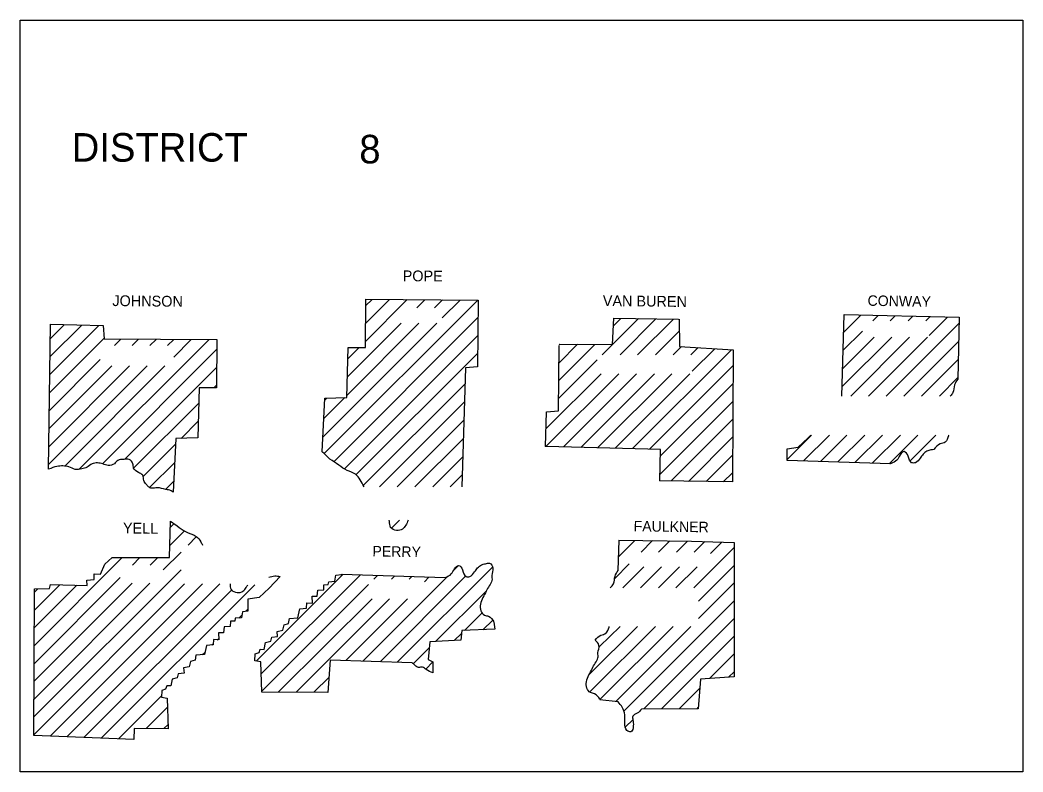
# Model space of a CAD drawing. Extents: x 1366406 to 1373462, y 376856 to 381998.
# Drawn here: x 1371722.8 to 1372122.8, y 379429.9 to 379729.9 of the extents above; entities that cross this region are included whole.
import ezdxf

# ---------------------------------------------------------------- set-up
doc = ezdxf.new("R2010")
doc.units = 0
doc.layers.add('R_Draft', color=7, linetype='Continuous')

msp = doc.modelspace()

# ---------------------------------------------------------------- linework, layer by layer
at = {"layer": 'R_Draft'}
msp.add_lwpolyline([(1371722.76, 379429.94), (1371722.76, 379729.94), (1372122.76, 379729.94), (1372122.76, 379429.94)], close=True, dxfattribs=at)
for points in [[(1371843.26, 379557.64), (1371844.26, 379579.04), (1371853.06, 379579.34), (1371853.66, 379599.24), (1371860.56, 379599.34), (1371860.66, 379618.54)], [(1371844.06, 379556.94), (1371905.36, 379618.24), (1371905.36, 379618.34)], [(1371860.56, 379601.74), (1371877.16, 379618.44)], [(1371860.56, 379608.84), (1371870.16, 379618.44)], [(1371860.56, 379615.94), (1371863.16, 379618.44)], [(1371860.66, 379618.54), (1371905.46, 379618.24)], [(1371880.96, 379615.14), (1371884.16, 379618.34)], [(1371888.06, 379615.14), (1371891.26, 379618.34)], [(1371891.16, 379611.14), (1371898.26, 379618.24)], [(1371905.46, 379618.24), (1371905.26, 379591.54), (1371900.46, 379591.14), (1371898.96, 379543.64)], [(1371847.96, 379553.74), (1371905.36, 379611.24)], [(1372050.46, 379579.94), (1372051.46, 379612.44)], [(1372051.16, 379605.34), (1372058.06, 379612.24)], [(1372051.46, 379612.44), (1372097.36, 379611.34), (1372096.76, 379586.64)], [(1372062.86, 379609.94), (1372064.96, 379612.04)], [(1372069.86, 379609.94), (1372071.86, 379611.94)], [(1372076.96, 379609.94), (1372078.86, 379611.84)], [(1372084.06, 379609.94), (1372085.66, 379611.54)], [(1372085.36, 379604.14), (1372092.66, 379611.44)], [(1371734.16, 379550.74), (1371734.86, 379608.54)], [(1371734.56, 379588.44), (1371754.16, 379608.04)], [(1371734.66, 379595.54), (1371747.36, 379608.24)], [(1371734.76, 379602.74), (1371740.36, 379608.34)], [(1371734.86, 379608.54), (1371755.86, 379608.04), (1371756.36, 379602.74)], [(1371843.56, 379563.54), (1371888.96, 379608.94)], [(1371853.16, 379580.24), (1371881.86, 379608.94)], [(1371853.36, 379587.54), (1371874.76, 379608.94)], [(1371937.76, 379600.64), (1371959.06, 379600.44), (1371959.56, 379610.94), (1371985.36, 379610.64)], [(1371954.96, 379596.34), (1371959.06, 379600.44), (1371969.36, 379610.84)], [(1371959.36, 379607.84), (1371962.36, 379610.84)], [(1371962.06, 379596.34), (1371976.36, 379610.74)], [(1371969.06, 379596.34), (1371983.36, 379610.64)], [(1371985.66, 379610.64), (1371985.76, 379599.74), (1372007.16, 379598.34), (1372006.86, 379545.64)], [(1372068.16, 379579.94), (1372097.26, 379609.04)], [(1371852.16, 379550.94), (1371905.36, 379604.14)], [(1371976.16, 379596.34), (1371985.66, 379605.84)], [(1372050.56, 379583.54), (1372070.46, 379603.44)], [(1372050.76, 379590.84), (1372063.36, 379603.44)], [(1372050.96, 379598.04), (1372058.76, 379605.84)], [(1372054.06, 379579.94), (1372077.56, 379603.44)], [(1372061.16, 379579.94), (1372084.66, 379603.44)], [(1371734.56, 379581.24), (1371756.26, 379603.04)], [(1371746.36, 379550.74), (1371798.16, 379602.44)], [(1371756.36, 379602.74), (1371801.26, 379602.44)], [(1371760.36, 379600.04), (1371762.96, 379602.64)], [(1371767.46, 379600.04), (1371770.06, 379602.64)], [(1371774.56, 379600.04), (1371777.06, 379602.54)], [(1371781.56, 379600.04), (1371784.06, 379602.54)], [(1371801.26, 379602.44), (1371801.16, 379583.24), (1371794.26, 379583.14), (1371793.66, 379563.24), (1371784.86, 379562.94), (1371783.86, 379541.54)], [(1371784.06, 379595.44), (1371791.06, 379602.44)], [(1371853.46, 379594.74), (1371858.06, 379599.34)], [(1371932.36, 379559.74), (1371932.76, 379573.64), (1371937.56, 379574.04), (1371937.76, 379600.04)], [(1371937.66, 379586.14), (1371952.06, 379600.44)], [(1371937.76, 379593.24), (1371945.06, 379600.64)], [(1371937.76, 379600.34), (1371938.06, 379600.64)], [(1371983.26, 379596.34), (1371986.56, 379599.64)], [(1371990.26, 379596.34), (1371993.16, 379599.24)], [(1372075.26, 379579.94), (1372097.06, 379601.74)], [(1371755.66, 379552.94), (1371801.16, 379598.44)], [(1371856.86, 379548.64), (1371905.26, 379596.94)], [(1371967.06, 379558.94), (1372006.46, 379598.34)], [(1371990.86, 379589.84), (1371999.86, 379598.74)], [(1371734.26, 379552.74), (1371773.46, 379591.94)], [(1371734.36, 379559.84), (1371766.46, 379591.94)], [(1371734.36, 379566.94), (1371759.36, 379591.94)], [(1371734.46, 379574.14), (1371754.76, 379594.44)], [(1371740.56, 379551.94), (1371780.56, 379591.94)], [(1371764.46, 379554.64), (1371801.16, 379591.34)], [(1371937.66, 379579.04), (1371952.96, 379594.34)], [(1371973.96, 379558.84), (1372007.06, 379591.94)], [(1372082.36, 379579.94), (1372096.96, 379594.54)], [(1371932.46, 379559.64), (1371932.46, 379559.74), (1371961.56, 379588.84)], [(1371932.66, 379566.94), (1371954.56, 379588.84)], [(1371939.46, 379559.64), (1371968.66, 379588.84)], [(1371946.36, 379559.44), (1371975.76, 379588.84)], [(1371953.26, 379559.34), (1371982.76, 379588.84)], [(1371960.16, 379559.14), (1371989.96, 379588.84)], [(1372089.46, 379579.94), (1372096.76, 379587.34)], [(1371800.06, 379583.14), (1371801.16, 379584.24)], [(1371859.56, 379544.24), (1371900.26, 379584.84)], [(1371978.26, 379556.04), (1372007.06, 379584.74)], [(1371843.86, 379570.94), (1371852.26, 379579.34)], [(1371768.16, 379551.24), (1371794.06, 379577.14)], [(1371844.26, 379578.34), (1371845.06, 379579.14)], [(1371866.06, 379543.64), (1371900.06, 379577.64)], [(1371978.06, 379548.74), (1372007.06, 379577.74)], [(1371786.96, 379562.94), (1371793.86, 379569.84)], [(1371873.16, 379543.64), (1371899.76, 379570.24)], [(1371982.46, 379546.04), (1372006.96, 379570.54)], [(1371989.36, 379545.84), (1372006.96, 379563.54)], [(1372028.66, 379554.24), (1372028.66, 379558.84), (1372033.16, 379559.54), (1372037.06, 379563.24), (1372038.16, 379564.34)], [(1372028.66, 379554.64), (1372038.46, 379564.34)], [(1372035.26, 379554.14), (1372045.56, 379564.34)], [(1372042.06, 379553.84), (1372052.56, 379564.34)], [(1372048.96, 379553.64), (1372059.66, 379564.34)], [(1372055.76, 379553.44), (1372066.76, 379564.34)], [(1372062.66, 379553.14), (1372073.86, 379564.34)], [(1372069.46, 379552.94), (1372080.86, 379564.34)], [(1372077.76, 379554.14), (1372087.96, 379564.34)], [(1371771.96, 379547.94), (1371784.66, 379560.64)], [(1371880.26, 379543.64), (1371899.56, 379562.94)], [(1371977.96, 379546.04), (1371978.26, 379558.64), (1371932.56, 379559.74)], [(1371887.36, 379543.64), (1371899.36, 379555.64)], [(1371996.36, 379545.84), (1372006.86, 379556.34)], [(1371774.56, 379543.54), (1371784.46, 379553.44)], [(1372069.96, 379552.94), (1372028.76, 379554.24)], [(1371894.26, 379543.64), (1371899.06, 379548.44)], [(1372003.16, 379545.64), (1372006.86, 379549.24)], [(1371780.86, 379542.74), (1371784.06, 379545.94)], [(1372006.86, 379545.64), (1371977.76, 379546.04)], [(1371728.26, 379444.44), (1371728.46, 379502.94), (1371734.46, 379503.14), (1371734.96, 379504.74), (1371749.46, 379504.34), (1371749.36, 379506.44), (1371752.26, 379506.74), (1371752.36, 379509.04), (1371754.86, 379508.84), (1371756.56, 379512.84), (1371759.56, 379515.44), (1371782.36, 379515.54), (1371782.76, 379529.94)], [(1371782.76, 379527.64), (1371784.06, 379528.94)], [(1371870.86, 379527.24), (1371874.16, 379530.44)], [(1371782.46, 379520.24), (1371788.36, 379526.14)], [(1371789.76, 379520.44), (1371793.06, 379523.74)], [(1371961.36, 379510.34), (1371961.66, 379522.44)], [(1371961.46, 379522.44), (1371990.56, 379522.04)], [(1371961.46, 379515.74), (1371967.96, 379522.24)], [(1371970.46, 379517.64), (1371974.96, 379522.24)], [(1371990.56, 379522.04), (1372007.56, 379521.54), (1372007.56, 379467.94), (1371994.16, 379466.94), (1371993.16, 379455.14), (1371970.66, 379455.04)], [(1371977.46, 379517.64), (1371981.96, 379522.14)], [(1371984.56, 379517.64), (1371988.96, 379522.04)], [(1371991.46, 379503.34), (1372007.56, 379519.44)], [(1371991.66, 379517.64), (1371995.86, 379521.84)], [(1371998.16, 379517.14), (1372002.66, 379521.64)], [(1371728.46, 379480.34), (1371763.46, 379515.44)], [(1371767.66, 379512.44), (1371770.56, 379515.44)], [(1371774.66, 379512.44), (1371777.66, 379515.44)], [(1371779.86, 379510.54), (1371786.96, 379517.64)], [(1371873.16, 379473.74), (1371911.26, 379511.74)], [(1371895.56, 379510.24), (1371897.66, 379512.34)], [(1371959.96, 379507.14), (1371965.76, 379513.04)], [(1371963.16, 379503.34), (1371971.56, 379511.74)], [(1371970.26, 379503.34), (1371978.66, 379511.74)], [(1371977.36, 379503.34), (1371985.76, 379511.74)], [(1371984.36, 379503.34), (1371992.76, 379511.74)], [(1371993.36, 379498.14), (1372007.56, 379512.34)], [(1371728.36, 379452.04), (1371786.96, 379510.64)], [(1371728.46, 379473.24), (1371762.66, 379507.54)], [(1371826.46, 379507.94), (1371822.06, 379503.24), (1371818.16, 379499.54), (1371813.66, 379498.84), (1371813.66, 379494.14), (1371811.46, 379493.84), (1371811.06, 379491.44), (1371808.56, 379491.24), (1371808.36, 379490.14), (1371806.66, 379490.04), (1371806.56, 379487.94), (1371804.16, 379487.84), (1371803.96, 379485.44), (1371801.96, 379485.44), (1371802.06, 379482.64), (1371799.86, 379482.84), (1371799.76, 379480.64), (1371797.06, 379480.44), (1371796.26, 379476.84), (1371792.86, 379476.54), (1371792.56, 379474.54), (1371790.76, 379474.04), (1371790.26, 379471.94), (1371787.96, 379471.44), (1371788.16, 379469.34), (1371785.86, 379469.14), (1371785.46, 379467.54), (1371783.36, 379466.94), (1371782.86, 379464.24), (1371781.26, 379464.34), (1371780.76, 379462.94), (1371779.26, 379462.44), (1371779.16, 379459.74), (1371781.46, 379459.34), (1371781.86, 379447.14)], [(1371819.16, 379461.74), (1371818.76, 379473.94), (1371816.46, 379474.34), (1371816.56, 379477.04), (1371818.06, 379477.54), (1371818.56, 379478.94), (1371820.16, 379478.84), (1371820.66, 379481.54), (1371822.76, 379482.14), (1371823.16, 379483.74), (1371825.46, 379483.94), (1371825.26, 379486.04), (1371827.56, 379486.54), (1371828.06, 379488.64), (1371829.86, 379489.14), (1371830.16, 379491.14), (1371833.56, 379491.44), (1371834.36, 379495.04), (1371837.06, 379495.24), (1371837.16, 379497.44), (1371839.36, 379497.24), (1371839.26, 379500.04), (1371841.26, 379500.04), (1371841.46, 379502.44), (1371843.86, 379502.54), (1371843.96, 379504.64), (1371845.66, 379504.74), (1371845.86, 379505.84), (1371848.36, 379506.04), (1371848.76, 379508.44), (1371850.96, 379508.74), (1371850.96, 379508.84)], [(1371817.06, 379474.24), (1371851.66, 379508.84)], [(1371818.96, 379469.04), (1371858.56, 379508.54)], [(1371851.06, 379508.84), (1371892.26, 379507.54)], [(1371859.56, 379474.24), (1371892.96, 379507.64)], [(1371863.86, 379506.84), (1371865.36, 379508.34)], [(1371866.36, 379473.94), (1371900.46, 379508.04)], [(1371870.96, 379506.84), (1371872.26, 379508.14)], [(1371877.96, 379506.84), (1371879.06, 379507.94)], [(1371884.06, 379505.84), (1371885.86, 379507.64)], [(1371728.36, 379459.04), (1371774.56, 379505.24)], [(1371728.36, 379444.94), (1371788.36, 379504.94)], [(1371728.46, 379466.24), (1371767.46, 379505.24)], [(1371728.46, 379494.54), (1371738.66, 379504.64)], [(1371728.46, 379487.54), (1371745.46, 379504.44)], [(1371734.76, 379444.24), (1371795.46, 379504.94)], [(1371741.46, 379443.94), (1371802.46, 379504.94)], [(1371755.16, 379443.44), (1371816.36, 379504.64)], [(1371819.16, 379462.14), (1371861.76, 379504.74)], [(1371993.36, 379491.14), (1372007.56, 379505.34)], [(1371728.46, 379501.64), (1371729.86, 379502.94)], [(1371748.26, 379443.64), (1371807.16, 379502.54)], [(1371888.46, 379481.94), (1371908.76, 379502.24)], [(1371825.76, 379461.74), (1371863.16, 379499.04)], [(1371832.86, 379461.74), (1371870.16, 379499.04)], [(1371852.66, 379474.44), (1371877.26, 379499.04)], [(1371963.56, 379454.24), (1372007.56, 379498.24)], [(1371810.06, 379491.34), (1371811.26, 379492.44)], [(1371812.76, 379494.04), (1371813.66, 379494.84), (1371813.86, 379495.04)], [(1371900.06, 379486.44), (1371906.96, 379493.34)], [(1371911.76, 379489.64), (1371912.06, 379486.94), (1371898.96, 379486.44), (1371898.56, 379482.54), (1371886.26, 379481.84), (1371885.56, 379474.84), (1371887.36, 379473.94), (1371887.36, 379469.44)], [(1371907.36, 379486.64), (1371911.26, 379490.54)], [(1371949.66, 379468.64), (1371969.06, 379488.04)], [(1371950.06, 379461.94), (1371976.16, 379488.04)], [(1371953.86, 379479.94), (1371962.06, 379488.04)], [(1371954.06, 379458.84), (1371983.26, 379488.04)], [(1371960.46, 379458.14), (1371990.36, 379488.04)], [(1371971.56, 379455.14), (1372007.56, 379491.14)], [(1371801.36, 379482.64), (1371802.06, 379483.24)], [(1371895.96, 379482.34), (1371898.76, 379485.14)], [(1371978.56, 379455.14), (1372007.56, 379484.14)], [(1371799.36, 379480.54), (1371799.66, 379480.94)], [(1371879.56, 379473.04), (1371886.06, 379479.54)], [(1371795.56, 379476.74), (1371796.46, 379477.64)], [(1371997.76, 379467.24), (1372007.56, 379477.04)], [(1371879.16, 379473.54), (1371846.46, 379474.54), (1371845.56, 379461.64), (1371819.16, 379461.74)], [(1371884.56, 379470.94), (1371887.36, 379473.84)], [(1371839.96, 379461.74), (1371846.06, 379467.74)], [(1372005.36, 379467.74), (1372007.56, 379469.94)], [(1371985.66, 379455.14), (1371993.86, 379463.34)], [(1371761.96, 379443.14), (1371779.26, 379460.44)], [(1371773.06, 379447.24), (1371781.56, 379455.74)], [(1371961.26, 379457.94), (1371954.06, 379458.74)], [(1371992.76, 379455.14), (1371993.26, 379455.64)], [(1371781.86, 379447.14), (1371768.26, 379447.24), (1371768.16, 379442.94)], [(1371780.16, 379447.24), (1371781.86, 379448.94)], [(1371964.26, 379447.94), (1371967.16, 379450.74)], [(1371768.16, 379442.94), (1371728.26, 379444.44)]]:
    msp.add_lwpolyline(points, dxfattribs=at)
for points in [[(1372096.76, 379586.64), (1372095.46, 379584.34), (1372094.86, 379581.34), (1372093.76, 379579.94)], [(1372093.16, 379564.34), (1372093.06, 379564.04), (1372091.76, 379561.54), (1372089.76, 379560.84), (1372087.26, 379558.54)], [(1371846.36, 379554.74), (1371844.46, 379556.54), (1371843.26, 379557.64)], [(1372087.26, 379558.54), (1372086.06, 379558.44), (1372084.46, 379557.94), (1372082.96, 379556.74), (1372081.76, 379555.14), (1372079.86, 379553.34), (1372078.36, 379553.34), (1372076.96, 379555.94), (1372075.36, 379557.74), (1372073.76, 379556.44), (1372072.46, 379554.34), (1372069.96, 379552.94)], [(1371783.86, 379541.54), (1371783.06, 379542.14), (1371780.86, 379542.64), (1371777.46, 379543.34), (1371775.26, 379543.14), (1371773.96, 379543.74), (1371773.06, 379544.74), (1371772.16, 379546.24), (1371771.66, 379548.34), (1371769.96, 379549.44), (1371768.06, 379551.14), (1371767.76, 379552.94), (1371766.26, 379554.64), (1371764.16, 379554.64), (1371761.76, 379554.24), (1371760.36, 379552.94), (1371757.96, 379552.24), (1371755.76, 379552.84), (1371753.66, 379553.24), (1371751.46, 379552.84), (1371749.46, 379551.54), (1371747.46, 379550.84), (1371744.76, 379550.64), (1371742.26, 379551.64), (1371739.86, 379552.04), (1371737.46, 379551.84), (1371734.16, 379550.74)], [(1371859.96, 379543.64), (1371858.46, 379546.54), (1371856.56, 379548.74), (1371853.16, 379550.24), (1371849.86, 379552.34), (1371846.36, 379554.74)], [(1371782.76, 379529.94), (1371786.26, 379527.54), (1371789.56, 379525.44), (1371792.96, 379523.94), (1371794.86, 379521.74), (1371795.56, 379520.44)], [(1371877.56, 379530.44), (1371876.56, 379528.34), (1371875.26, 379526.84), (1371872.96, 379526.34), (1371870.56, 379527.54), (1371870.06, 379530.04), (1371869.96, 379530.44)], [(1371892.26, 379507.54), (1371894.76, 379508.94), (1371896.06, 379511.04), (1371897.66, 379512.34), (1371899.26, 379510.54), (1371900.66, 379507.94), (1371902.16, 379507.94), (1371904.06, 379509.74), (1371905.26, 379511.34), (1371906.76, 379512.54), (1371908.36, 379513.04), (1371910.06, 379513.24), (1371911.36, 379511.34), (1371910.96, 379508.34), (1371910.96, 379506.34), (1371909.86, 379504.24), (1371908.66, 379502.04), (1371907.36, 379499.54), (1371906.36, 379496.84), (1371906.56, 379494.24), (1371907.96, 379492.54), (1371909.56, 379492.04), (1371911.76, 379489.84)], [(1371821.96, 379507.64), (1371824.36, 379508.14), (1371826.46, 379507.94)], [(1371958.06, 379503.34), (1371959.46, 379505.04), (1371960.06, 379508.04), (1371961.36, 379510.34)], [(1371806.56, 379504.94), (1371806.96, 379502.74), (1371809.36, 379501.54), (1371811.66, 379502.04), (1371812.96, 379503.54), (1371813.56, 379504.64)], [(1371952.16, 379482.54), (1371954.36, 379484.54), (1371956.36, 379485.24), (1371957.66, 379487.74), (1371957.76, 379488.04)], [(1371954.06, 379458.94), (1371951.86, 379461.14), (1371950.26, 379461.64), (1371948.86, 379463.34), (1371948.66, 379465.94), (1371949.66, 379468.64), (1371950.96, 379471.14), (1371952.16, 379473.34), (1371953.26, 379475.44), (1371953.26, 379477.44), (1371953.66, 379480.44), (1371952.16, 379482.54)], [(1371887.36, 379469.44), (1371884.76, 379470.84), (1371883.26, 379471.74), (1371881.66, 379471.64), (1371880.36, 379472.44), (1371879.16, 379473.54)], [(1371970.66, 379455.04), (1371968.86, 379453.34), (1371967.16, 379452.14), (1371967.16, 379450.74), (1371967.36, 379448.34), (1371966.36, 379445.94), (1371964.76, 379446.54), (1371963.96, 379449.34), (1371963.96, 379452.74), (1371962.96, 379455.74), (1371961.26, 379457.94)]]:
    msp.add_spline(points, degree=3, dxfattribs=at)

# ---------------------------------------------------------------- texts
for s, p in [('DISTRICT', (1371743.36, 379673.44)), ('8', (1371858.06, 379672.74))]:
    msp.add_text(s, height=11.4, dxfattribs=at).set_placement(p)
for s, height, rotation, p in [('POPE', 4.301, 359.6155, (1371875.36, 379625.74)), ('JOHNSON', 4.301, 359.3514, (1371759.56, 379615.84)), ('VAN BUREN', 4.301, 359.3508, (1371955.16, 379615.84)), ('CONWAY', 4.199, 359.0371, (1372060.76, 379615.94)), ('YELL', 4.301, 359.1987, (1371763.76, 379525.14)), ('FAULKNER', 4.201, 359.2486, (1371967.46, 379525.94)), ('PERRY', 4.201, 359.0858, (1371863.26, 379515.94))]:
    msp.add_text(s, height=height, rotation=rotation, dxfattribs=at).set_placement(p)

doc.saveas('drawing.dxf')
